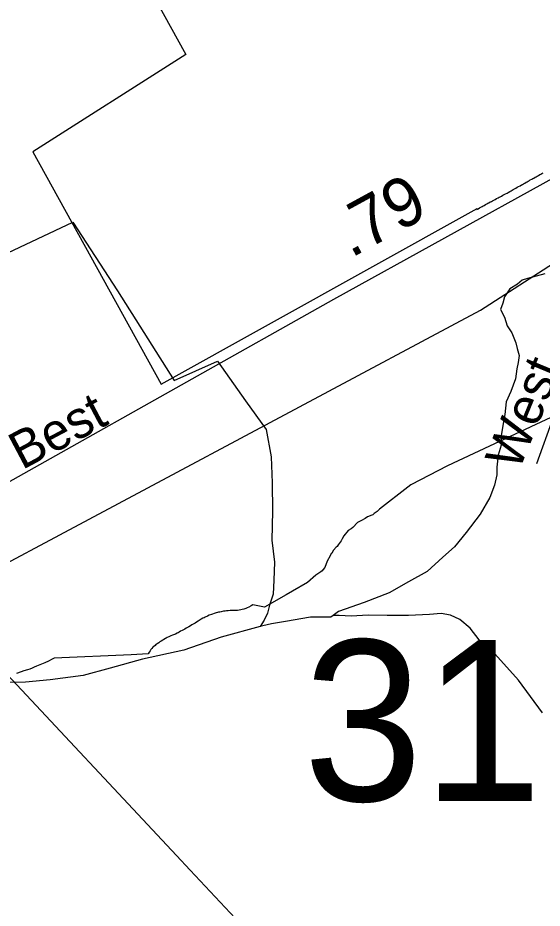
# Model space of a CAD drawing. Extents: x 2206922 to 2357709, y 510027 to 673830.
# Drawn here: x 2315883 to 2317222, y 599074 to 601344 of the extents above; entities that cross this region are included whole.
import ezdxf

# ---------------------------------------------------------------- set-up
doc = ezdxf.new("R2010")
doc.units = 0
for name, color, linetype in [('Exist Boundary Political City Limit New', 7, 'Continuous'), ('Exist Boundary Political Urban Extension UEB', 7, 'Continuous'), ('Exist Hydrographic Misc Water Feature', 7, 'Continuous'), ('Exist Road Non-System Type 51', 7, 'Continuous'), ('Exist Road Non-System Type 51 Label', 7, 'Continuous'), ('Exist Road Secondary Mileage Hundredths English Label', 7, 'Continuous'), ('Exist Road Secondary Structure Standard Bridge Number Label', 7, 'Continuous'), ('Exist Road Secondary Type 51 Attributed', 7, 'Continuous'), ('Exist Road Secondary Type 51 Label', 7, 'Continuous'), ('Exist Utilities Electrical Transmission Line', 7, 'Continuous'), ('Map Preparation Boundary City Limit Buffer Line', 7, 'Continuous')]:
    doc.layers.add(name, color=color, linetype=linetype)

msp = doc.modelspace()

# ---------------------------------------------------------------- linework, layer by layer
at = {"layer": 'Exist Boundary Political City Limit New'}
for points in [[(2315902.8, 601990.2), (2316312.2, 601250.2), (2315921.8, 601002.4), (2316249.5, 600409.7), (2317055.2, 600857.5), (2317054.8, 600855.4), (2317057.8, 600857.1), (2317061.5, 600859.1), (2317064.8, 600861), (2317068.2, 600862.9), (2317071, 600864.4), (2317073.5, 600865.8), (2317077, 600867.8), (2317080.5, 600869.7), (2317083.2, 600871.1), (2317085.8, 600872.5), (2317089.2, 600874.4), (2317092, 600875.9), (2317094.5, 600877.2), (2317098.2, 600879.2), (2317101.8, 600881.1), (2317105.2, 600883), (2317108.8, 600884.8)], [(2317108.8, 600884.8), (2317111.5, 600886.3), (2317114, 600887.8), (2317117.5, 600889.6), (2317121, 600891.4), (2317124.8, 600893.3), (2317128, 600895.2), (2317131.8, 600897.1), (2317134.5, 600898.5), (2317135.5, 600899), (2317136.5, 600899.6), (2317139, 600901), (2317142.5, 600903), (2317145.2, 600904.5), (2317147.8, 600906), (2317151, 600907.9), (2317154.5, 600909.9), (2317158, 600911.9), (2317161.5, 600913.8), (2317165, 600915.8), (2317168.5, 600917.8), (2317171.2, 600919.2), (2317173.8, 600920.8), (2317177.2, 600922.7), (2317180.8, 600924.7), (2317183.5, 600926.1), (2317186, 600927.6), (2317188.8, 600929.1), (2317191.2, 600930.6), (2317194.8, 600932.5), (2317197.5, 600933.9), (2317200, 600935.4), (2317203.5, 600937.3), (2317206.2, 600938.8), (2317208.8, 600940.2), (2317212.2, 600942.2), (2317215.8, 600944.2), (2317218.2, 600945.6), (2317220.8, 600947.1), (2317224.2, 600949)], [(2317427.8, 600410.4), (2317087.5, 600251.9), (2316979.8, 600201.8), (2316886.5, 600153.3), (2316879, 600147.5), (2316806, 600090.9), (2316805.8, 600090.1), (2316800, 600085.6), (2316792.8, 600080.5), (2316789, 600076.9), (2316786.5, 600075.6), (2316776, 600071.7), (2316769.5, 600067.8), (2316760.5, 600062.6), (2316750, 600057.4), (2316738.2, 600044.3), (2316733.8, 600041.2), (2316726.8, 600036.5), (2316715, 600023.5), (2316711, 600015.8), (2316708.5, 600010.5), (2316701.2, 600000.5), (2316698, 599996.2), (2316695.8, 599994), (2316689, 599987.1), (2316684.8, 599978.7), (2316683.2, 599978), (2316680.8, 599972.6), (2316673.2, 599958.5), (2316666.8, 599942.9), (2316661.8, 599936.3), (2316659.8, 599933.6), (2316656.8, 599931.5), (2316644, 599922.9), (2316622.8, 599904.1), (2316584.5, 599882.1), (2316568, 599872.9), (2316512.8, 599841.5), (2316482.8, 599847.5), (2316478.8, 599844.9), (2316472.5, 599841.2), (2316468.5, 599839.3), (2316464.8, 599837.9), (2316460.2, 599836.4), (2316456.2, 599835.2), (2316452.5, 599834.4), (2316448.2, 599833.7), (2316443.8, 599833.1), (2316438.2, 599832.9), (2316435, 599832.9), (2316430, 599833.1)], [(2316430, 599833.1), (2316425.5, 599832.8), (2316419.8, 599832.4), (2316416.2, 599832), (2316412.5, 599831.6), (2316408, 599830.9), (2316402, 599829.8), (2316398.5, 599829), (2316395.5, 599828.3), (2316392.8, 599827.6), (2316389.8, 599826.8), (2316387, 599825.9), (2316384, 599825.1), (2316380.5, 599823.9), (2316377.2, 599822.7), (2316372, 599820.7), (2316367.5, 599818.8), (2316361.5, 599816), (2316358.8, 599814.6), (2316355.8, 599813), (2316351.5, 599810.6), (2316346.5, 599807.8), (2316343.5, 599805.8), (2316339.2, 599803.1), (2316335.5, 599800.9), (2316332.5, 599799.1), (2316327.8, 599796.4), (2316323.8, 599794.1), (2316319.5, 599791.6), (2316316.2, 599789.9), (2316313.2, 599788.1), (2316309.2, 599785.7), (2316306, 599783.9), (2316303, 599782.2), (2316298.8, 599779.8), (2316295.5, 599778), (2316292.5, 599776.2), (2316289.8, 599774.7), (2316285.5, 599772.4), (2316281, 599770.9), (2316277.8, 599769.6), (2316274.2, 599768.1), (2316269, 599765.8), (2316264.8, 599763.8), (2316261.8, 599762.2), (2316260.2, 599761.5), (2316256.2, 599759.1), (2316253, 599757.2), (2316249, 599754.8), (2316245.8, 599752.7), (2316242.8, 599750.8), (2316238.8, 599748.1), (2316235.8, 599745.9), (2316233.5, 599744), (2316230.5, 599741.3), (2316228.2, 599739.3), (2316225.5, 599736.1), (2316223, 599733.2), (2316220.8, 599730.3), (2316218.5, 599726.8), (2316216.2, 599722.8), (2316173, 599720.1), (2315976.2, 599711.1), (2315971.2, 599708.5), (2315962, 599703.5), (2315952.2, 599699.2), (2315947.8, 599697.6), (2315944, 599696.2), (2315939.8, 599694.2), (2315935.2, 599692.4), (2315931.2, 599690.8), (2315925, 599688), (2315919.8, 599685.8), (2315914.2, 599683.5), (2315908.2, 599681.7), (2315898.8, 599678.8), (2315891.5, 599676.1), (2315879.8, 599672.1)]]:
    msp.add_lwpolyline(points, dxfattribs=at)
at = {"layer": 'Exist Boundary Political Urban Extension UEB'}
msp.add_lwpolyline([(2315677.7, 599859.3), (2317064.3, 600598.7), (2317262.5, 600726.1), (2317460.7, 600896), (2317559.8, 600980.9), (2317638.9, 601007.3)], dxfattribs=at)
at = {"layer": 'Exist Hydrographic Misc Water Feature'}
for points in [[(2315379.2, 600527.8), (2315693.2, 600667.2), (2316023.7, 600822.6), (2316137.5, 600647.7), (2316281.9, 600419.6), (2316392.8, 600468.6), (2316464.4, 600367.4), (2316517.3, 600294.1), (2316529.8, 600224.5), (2316532.4, 600158.4), (2316533.3, 600086.5), (2316532, 600012.5), (2316538.4, 599956.4), (2316537, 599910.3), (2316535.3, 599874.5), (2316531.6, 599864.5), (2316525.5, 599846.3), (2316520.1, 599826.5), (2316511.9, 599808.3), (2316502.1, 599792.3)], [(2317228, 600691.6), (2317206.2, 600685.2), (2317184.3, 600679.1), (2317170.4, 600674.7), (2317158.7, 600664.8), (2317138.8, 600652.7), (2317125.2, 600632.5), (2317120.7, 600616.5), (2317115.2, 600600.3), (2317125.5, 600580.5), (2317132, 600558.4), (2317143.9, 600540.9), (2317154, 600515), (2317158.1, 600501), (2317162.8, 600482.9), (2317160.5, 600464.9), (2317157, 600448.8), (2317153.1, 600423.1), (2317141.4, 600390.8), (2317129.8, 600364.5), (2317126.3, 600332.6), (2317120.7, 600304.6), (2317116.8, 600278.5), (2317117, 600254.5), (2317109.3, 600228.5), (2317105.6, 600198.6), (2317105.8, 600178.4), (2317100, 600152.4), (2317088.3, 600120.6), (2317063.1, 600078.1), (2317027.2, 600031.6), (2316997.9, 599995.5), (2316968, 599969.2), (2316928.4, 599932.5), (2316880.6, 599906.1), (2316831.2, 599877.8), (2316767.6, 599852.9), (2316701.8, 599830.4), (2316687.9, 599820.3)], [(2316687.9, 599820.3), (2316681.9, 599815.9), (2316630, 599815.6), (2316566.3, 599805), (2316530.4, 599798.6), (2316508.4, 599794.2), (2316502.1, 599792.3)], [(2317222.4, 599572), (2317161.5, 599655.3), (2317100.8, 599722.5), (2317060.4, 599758.2), (2317037.7, 599787.9), (2317011.6, 599809.7), (2316987.7, 599821.4), (2316963.7, 599825), (2316933.9, 599823), (2316880, 599820.2), (2316825.9, 599819.8), (2316777.7, 599821), (2316733.8, 599818.7), (2316703.5, 599820.4), (2316687.9, 599820.3)], [(2316502.1, 599792.3), (2316402.4, 599765.1), (2316306.7, 599732.1), (2316201.3, 599709), (2316119.3, 599686.1), (2316050, 599667.3), (2315965.7, 599656.5), (2315902.5, 599649.8), (2315836.1, 599649.2)]]:
    msp.add_lwpolyline(points, dxfattribs=at)
at = {"layer": 'Exist Road Non-System Type 51'}
msp.add_lwpolyline([(2317638.9, 601007.3), (2317650.6, 600977.4), (2317652.6, 600948.8), (2317644.9, 600916.4), (2317614.5, 600868.7), (2317553.5, 600805.8), (2317467.8, 600697.2), (2317384, 600595.2), (2317313.5, 600492.3), (2317277.3, 600406.6), (2317248.8, 600322.7), (2317206.9, 600206.4)], dxfattribs=at)
at = {"layer": 'Exist Road Secondary Type 51 Attributed'}
msp.add_lwpolyline([(2314159.6, 598682.7), (2314229.8, 598920.6), (2314282.7, 599056.4), (2314334.4, 599165), (2314387.3, 599243.2), (2314464.1, 599335.9), (2314522.4, 599391.6), (2314612.4, 599464.4), (2314748.6, 599547.3), (2315188.1, 599783.2), (2316689.5, 600626.2), (2317256.4, 600939.2), (2317454.5, 601038.4), (2317675.4, 601126), (2317883, 601204.2), (2317991.6, 601263.2), (2318258.2, 601461.5), (2318357.3, 601541.5), (2318498.2, 601663.5)], dxfattribs=at)
at = {"layer": 'Exist Utilities Electrical Transmission Line'}
for p, q in [((2315677.7, 599859.3), (2316288, 599208.6)), ((2316288, 599208.6), (2316323.2, 599171.1)), ((2316323.2, 599171.1), (2317200.8, 598235.4))]:
    msp.add_line(p, q, dxfattribs=at)
at = {"layer": 'Map Preparation Boundary City Limit Buffer Line'}
for points in [[(2315902.8, 601990.2), (2316312.2, 601250.2), (2315921.8, 601002.4), (2316249.5, 600409.7), (2317055.2, 600857.5), (2317054.8, 600855.4), (2317057.8, 600857.1), (2317061.5, 600859.1), (2317064.8, 600861), (2317068.2, 600862.9), (2317071, 600864.4), (2317073.5, 600865.8), (2317077, 600867.8), (2317080.5, 600869.7), (2317083.2, 600871.1), (2317085.8, 600872.5), (2317089.2, 600874.4), (2317092, 600875.9), (2317094.5, 600877.2), (2317098.2, 600879.2), (2317101.8, 600881.1), (2317105.2, 600883), (2317108.8, 600884.8)], [(2317108.8, 600884.8), (2317111.5, 600886.3), (2317114, 600887.8), (2317117.5, 600889.6), (2317121, 600891.4), (2317124.8, 600893.3), (2317128, 600895.2), (2317131.8, 600897.1), (2317134.5, 600898.5), (2317135.5, 600899), (2317136.5, 600899.6), (2317139, 600901), (2317142.5, 600903), (2317145.2, 600904.5), (2317147.8, 600906), (2317151, 600907.9), (2317154.5, 600909.9), (2317158, 600911.9), (2317161.5, 600913.8), (2317165, 600915.8), (2317168.5, 600917.8), (2317171.2, 600919.2), (2317173.8, 600920.8), (2317177.2, 600922.7), (2317180.8, 600924.7), (2317183.5, 600926.1), (2317186, 600927.6), (2317188.8, 600929.1), (2317191.2, 600930.6), (2317194.8, 600932.5), (2317197.5, 600933.9), (2317200, 600935.4), (2317203.5, 600937.3), (2317206.2, 600938.8), (2317208.8, 600940.2), (2317212.2, 600942.2), (2317215.8, 600944.2), (2317218.2, 600945.6), (2317220.8, 600947.1), (2317224.2, 600949)], [(2317427.8, 600410.4), (2317087.5, 600251.9), (2316979.8, 600201.8), (2316886.5, 600153.3), (2316879, 600147.5), (2316806, 600090.9), (2316805.8, 600090.1), (2316800, 600085.6), (2316792.8, 600080.5), (2316789, 600076.9), (2316786.5, 600075.6), (2316776, 600071.7), (2316769.5, 600067.8), (2316760.5, 600062.6), (2316750, 600057.4), (2316738.2, 600044.3), (2316733.8, 600041.2), (2316726.8, 600036.5), (2316715, 600023.5), (2316711, 600015.8), (2316708.5, 600010.5), (2316701.2, 600000.5), (2316698, 599996.2), (2316695.8, 599994), (2316689, 599987.1), (2316684.8, 599978.7), (2316683.2, 599978), (2316680.8, 599972.6), (2316673.2, 599958.5), (2316666.8, 599942.9), (2316661.8, 599936.3), (2316659.8, 599933.6), (2316656.8, 599931.5), (2316644, 599922.9), (2316622.8, 599904.1), (2316584.5, 599882.1), (2316568, 599872.9), (2316512.8, 599841.5), (2316482.8, 599847.5), (2316478.8, 599844.9), (2316472.5, 599841.2), (2316468.5, 599839.3), (2316464.8, 599837.9), (2316460.2, 599836.4), (2316456.2, 599835.2), (2316452.5, 599834.4), (2316448.2, 599833.7), (2316443.8, 599833.1), (2316438.2, 599832.9), (2316435, 599832.9), (2316430, 599833.1)], [(2316430, 599833.1), (2316425.5, 599832.8), (2316419.8, 599832.4), (2316416.2, 599832), (2316412.5, 599831.6), (2316408, 599830.9), (2316402, 599829.8), (2316398.5, 599829), (2316395.5, 599828.3), (2316392.8, 599827.6), (2316389.8, 599826.8), (2316387, 599825.9), (2316384, 599825.1), (2316380.5, 599823.9), (2316377.2, 599822.7), (2316372, 599820.7), (2316367.5, 599818.8), (2316361.5, 599816), (2316358.8, 599814.6), (2316355.8, 599813), (2316351.5, 599810.6), (2316346.5, 599807.8), (2316343.5, 599805.8), (2316339.2, 599803.1), (2316335.5, 599800.9), (2316332.5, 599799.1), (2316327.8, 599796.4), (2316323.8, 599794.1), (2316319.5, 599791.6), (2316316.2, 599789.9), (2316313.2, 599788.1), (2316309.2, 599785.7), (2316306, 599783.9), (2316303, 599782.2), (2316298.8, 599779.8), (2316295.5, 599778), (2316292.5, 599776.2), (2316289.8, 599774.7), (2316285.5, 599772.4), (2316281, 599770.9), (2316277.8, 599769.6), (2316274.2, 599768.1), (2316269, 599765.8), (2316264.8, 599763.8), (2316261.8, 599762.2), (2316260.2, 599761.5), (2316256.2, 599759.1), (2316253, 599757.2), (2316249, 599754.8), (2316245.8, 599752.7), (2316242.8, 599750.8), (2316238.8, 599748.1), (2316235.8, 599745.9), (2316233.5, 599744), (2316230.5, 599741.3), (2316228.2, 599739.3), (2316225.5, 599736.1), (2316223, 599733.2), (2316220.8, 599730.3), (2316218.5, 599726.8), (2316216.2, 599722.8), (2316173, 599720.1), (2315976.2, 599711.1), (2315971.2, 599708.5), (2315962, 599703.5), (2315952.2, 599699.2), (2315947.8, 599697.6), (2315944, 599696.2), (2315939.8, 599694.2), (2315935.2, 599692.4), (2315931.2, 599690.8), (2315925, 599688), (2315919.8, 599685.8), (2315914.2, 599683.5), (2315908.2, 599681.7), (2315898.8, 599678.8), (2315891.5, 599676.1), (2315879.8, 599672.1)]]:
    msp.add_lwpolyline(points, dxfattribs=at)

# ---------------------------------------------------------------- texts
at = {"layer": 'Exist Road Non-System Type 51 Label'}
msp.add_text('West', height=95, rotation=67.6617, dxfattribs=at).set_placement((2317161.7, 600185.8))
at = {"layer": 'Exist Road Secondary Mileage Hundredths English Label'}
msp.add_text('.79', height=125, rotation=28.592, dxfattribs=at).set_placement((2316733.1, 600730.4))
at = {"layer": 'Exist Road Secondary Structure Standard Bridge Number Label'}
msp.add_text('311', height=410.1, dxfattribs=at).set_placement((2316611.7, 599347.4))
at = {"layer": 'Exist Road Secondary Type 51 Label'}
msp.add_text('Best', height=95, rotation=27.9448, dxfattribs=at).set_placement((2315894, 600190.3))

doc.saveas('drawing.dxf')
